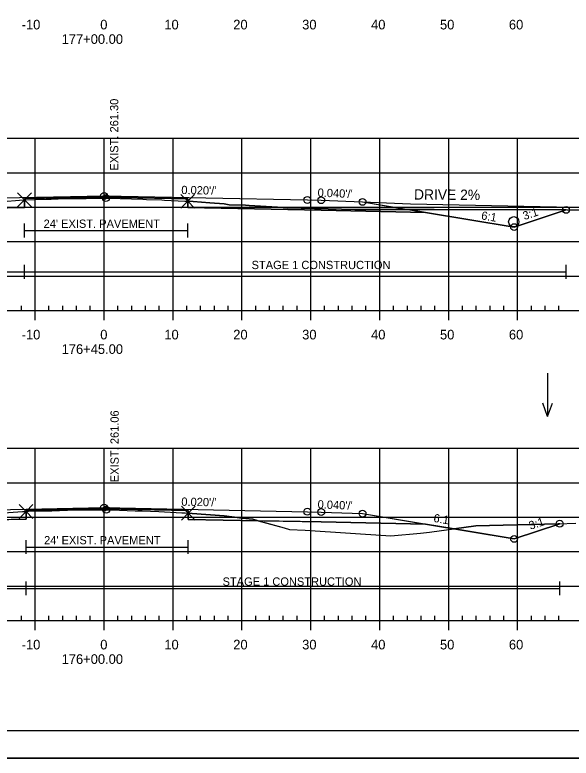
# Model space of a CAD drawing. Extents: x 1365647 to 1367999, y 387113 to 400173.
# Drawn here: x 1365881.1 to 1365961.9, y 387586.1 to 387694 of the extents above; entities that cross this region are included whole.
import ezdxf

# ---------------------------------------------------------------- set-up
doc = ezdxf.new("R2010")
doc.units = 0
for name, color, linetype in [('R_Alt Surface', 7, 'Continuous'), ('R_Axis', 7, 'Continuous'), ('R_Axis Annot', 7, 'Continuous'), ('R_Border', 7, 'Continuous'), ('R_Contours', 7, 'Continuous'), ('R_Drive', 7, 'Continuous'), ('R_Exist Surface', 7, 'Continuous'), ('R_Fin Surface', 7, 'Continuous'), ('R_Fin Surface Annot', 7, 'Continuous'), ('R_Grid', 7, 'Continuous'), ('R_No Plot', 7, 'Continuous'), ('R_Proposed Const Limits', 7, 'Continuous'), ('R_Water', 7, 'Continuous'), ('R_Water Annot', 7, 'Continuous'), ('R_Xsect Elev', 7, 'Continuous')]:
    doc.layers.add(name, color=color, linetype=linetype)

msp = doc.modelspace()

# ---------------------------------------------------------------- linework, layer by layer
at = {"layer": 'R_Alt Surface'}
for points in [[(1365847.47, 387665.3), (1365862.59, 387665.6), (1365882.54, 387666), (1365882.54, 387667.29), (1365894.09, 387667.52), (1365906.22, 387667.28), (1365906.22, 387665.99), (1365925.59, 387665.6), (1365940.72, 387665.3)], [(1365847.47, 387620.04), (1365862.59, 387620.35), (1365882.77, 387620.75), (1365882.77, 387622.04), (1365894.09, 387622.26), (1365906.3, 387622.02), (1365906.3, 387620.73), (1365925.59, 387620.35), (1365940.72, 387620.04)]]:
    msp.add_lwpolyline(points, dxfattribs=at)
at = {"layer": 'R_Axis'}
for p, q in [((1365882.09, 387651.05), (1365882.09, 387651.75)), ((1365886.09, 387651.05), (1365886.09, 387651.75)), ((1365888.09, 387651.05), (1365888.09, 387651.75)), ((1365890.09, 387651.05), (1365890.09, 387651.75)), ((1365892.09, 387651.05), (1365892.09, 387651.75)), ((1365896.09, 387651.05), (1365896.09, 387651.75)), ((1365898.09, 387651.05), (1365898.09, 387651.75)), ((1365900.09, 387651.05), (1365900.09, 387651.75)), ((1365902.09, 387651.05), (1365902.09, 387651.75)), ((1365906.09, 387651.05), (1365906.09, 387651.75)), ((1365908.09, 387651.05), (1365908.09, 387651.75)), ((1365910.09, 387651.05), (1365910.09, 387651.75)), ((1365912.09, 387651.05), (1365912.09, 387651.75)), ((1365916.09, 387651.05), (1365916.09, 387651.75)), ((1365918.09, 387651.05), (1365918.09, 387651.75)), ((1365920.09, 387651.05), (1365920.09, 387651.75)), ((1365922.09, 387651.05), (1365922.09, 387651.75)), ((1365926.09, 387651.05), (1365926.09, 387651.75)), ((1365928.09, 387651.05), (1365928.09, 387651.75)), ((1365930.09, 387651.05), (1365930.09, 387651.75)), ((1365932.09, 387651.05), (1365932.09, 387651.75)), ((1365936.09, 387651.05), (1365936.09, 387651.75)), ((1365938.09, 387651.05), (1365938.09, 387651.75)), ((1365940.09, 387651.05), (1365940.09, 387651.75)), ((1365942.09, 387651.05), (1365942.09, 387651.75)), ((1365946.09, 387651.05), (1365946.09, 387651.75)), ((1365948.09, 387651.05), (1365948.09, 387651.75)), ((1365950.09, 387651.05), (1365950.09, 387651.75)), ((1365952.09, 387651.05), (1365952.09, 387651.75)), ((1365956.09, 387651.05), (1365956.09, 387651.75)), ((1365958.09, 387651.05), (1365958.09, 387651.75)), ((1365960.09, 387651.05), (1365960.09, 387651.75)), ((1365749.09, 387651.05), (1366039.09, 387651.05)), ((1365884.09, 387649.65), (1365884.09, 387651.05)), ((1365894.09, 387649.65), (1365894.09, 387651.05)), ((1365904.09, 387649.65), (1365904.09, 387651.05)), ((1365914.09, 387649.65), (1365914.09, 387651.05)), ((1365924.09, 387649.65), (1365924.09, 387651.05)), ((1365934.09, 387649.65), (1365934.09, 387651.05)), ((1365944.09, 387649.65), (1365944.09, 387651.05)), ((1365954.09, 387649.65), (1365954.09, 387651.05)), ((1365749.09, 387606.05), (1366039.09, 387606.05)), ((1365882.09, 387606.05), (1365882.09, 387606.75)), ((1365884.09, 387604.65), (1365884.09, 387606.05)), ((1365886.09, 387606.05), (1365886.09, 387606.75)), ((1365888.09, 387606.05), (1365888.09, 387606.75)), ((1365890.09, 387606.05), (1365890.09, 387606.75)), ((1365892.09, 387606.05), (1365892.09, 387606.75)), ((1365894.09, 387604.65), (1365894.09, 387606.05)), ((1365896.09, 387606.05), (1365896.09, 387606.75)), ((1365898.09, 387606.05), (1365898.09, 387606.75)), ((1365900.09, 387606.05), (1365900.09, 387606.75)), ((1365902.09, 387606.05), (1365902.09, 387606.75)), ((1365904.09, 387604.65), (1365904.09, 387606.05)), ((1365906.09, 387606.05), (1365906.09, 387606.75)), ((1365908.09, 387606.05), (1365908.09, 387606.75)), ((1365910.09, 387606.05), (1365910.09, 387606.75)), ((1365912.09, 387606.05), (1365912.09, 387606.75)), ((1365914.09, 387604.65), (1365914.09, 387606.05)), ((1365916.09, 387606.05), (1365916.09, 387606.75)), ((1365918.09, 387606.05), (1365918.09, 387606.75)), ((1365920.09, 387606.05), (1365920.09, 387606.75)), ((1365922.09, 387606.05), (1365922.09, 387606.75)), ((1365924.09, 387604.65), (1365924.09, 387606.05)), ((1365926.09, 387606.05), (1365926.09, 387606.75)), ((1365928.09, 387606.05), (1365928.09, 387606.75)), ((1365930.09, 387606.05), (1365930.09, 387606.75)), ((1365932.09, 387606.05), (1365932.09, 387606.75)), ((1365934.09, 387604.65), (1365934.09, 387606.05)), ((1365936.09, 387606.05), (1365936.09, 387606.75)), ((1365938.09, 387606.05), (1365938.09, 387606.75)), ((1365940.09, 387606.05), (1365940.09, 387606.75)), ((1365942.09, 387606.05), (1365942.09, 387606.75)), ((1365944.09, 387604.65), (1365944.09, 387606.05)), ((1365946.09, 387606.05), (1365946.09, 387606.75)), ((1365948.09, 387606.05), (1365948.09, 387606.75)), ((1365950.09, 387606.05), (1365950.09, 387606.75)), ((1365952.09, 387606.05), (1365952.09, 387606.75)), ((1365954.09, 387604.65), (1365954.09, 387606.05)), ((1365956.09, 387606.05), (1365956.09, 387606.75)), ((1365958.09, 387606.05), (1365958.09, 387606.75)), ((1365960.09, 387606.05), (1365960.09, 387606.75))]:
    msp.add_line(p, q, dxfattribs=at)
at = {"layer": 'R_Border'}
msp.add_line((1366052.27, 387590.05), (1365736.09, 387590.05), dxfattribs=at)
at = {"layer": 'R_Contours'}
for p, q in [((1365906.22, 387666.91), (1365906.22, 387665.99)), ((1365940.72, 387665.3), (1365938.22, 387665.71)), ((1365938.22, 387665.71), (1365940.72, 387665.3)), ((1365906.3, 387621.63), (1365906.3, 387620.73)), ((1365906.3, 387620.73), (1365916.45, 387620.53)), ((1365953.59, 387617.9), (1365960.2, 387620.1)), ((1365944.87, 387619.35), (1365953.59, 387617.9))]:
    msp.add_line(p, q, dxfattribs=at)
for points in [[(1365882.54, 387667.11), (1365885.64, 387667.19), (1365886.42, 387667.22), (1365888.51, 387667.29), (1365891.13, 387667.3), (1365891.49, 387667.3), (1365893.75, 387667.36), (1365894.12, 387667.36), (1365894.35, 387667.36), (1365894.5, 387667.36), (1365896.01, 387667.34), (1365896.42, 387667.32), (1365899.73, 387667.2), (1365900.22, 387667.18), (1365902.49, 387667.1), (1365902.84, 387667.08), (1365905.81, 387666.93), (1365905.93, 387666.93), (1365906.22, 387666.91), (1365906.22, 387667.28), (1365894.09, 387667.52), (1365882.54, 387667.29)], [(1365871.46, 387665.78), (1365873.98, 387666.54), (1365875.39, 387666.64), (1365877.27, 387666.75), (1365879.43, 387666.89), (1365881.81, 387667.06), (1365882.54, 387667.11), (1365882.54, 387666)], [(1365906.22, 387666.91), (1365907.01, 387666.86), (1365909.44, 387666.69), (1365911.49, 387666.54), (1365912.23, 387666.39), (1365914.6, 387666.34), (1365915.15, 387666.3), (1365920.07, 387665.98), (1365920.74, 387665.97), (1365930.49, 387665.72), (1365931.67, 387665.72), (1365941.97, 387665.71), (1365961.12, 387665.66), (1365953.59, 387663.15), (1365940.72, 387665.3), (1365925.59, 387665.6), (1365906.22, 387665.99)], [(1365882.77, 387621.88), (1365882.79, 387621.89), (1365883.13, 387621.9), (1365885.76, 387621.97), (1365886.49, 387621.99), (1365888.76, 387622.05), (1365893.69, 387622.11), (1365894.41, 387622.12), (1365894.48, 387622.12), (1365895.14, 387622.13), (1365898.62, 387621.99), (1365899.6, 387621.95), (1365902.04, 387621.87), (1365905.35, 387621.69), (1365905.74, 387621.66), (1365905.83, 387621.66), (1365906.3, 387621.63), (1365906.3, 387622.02), (1365894.09, 387622.26), (1365882.77, 387622.04)], [(1365871.91, 387620.53), (1365874.07, 387621.16), (1365874.97, 387621.26), (1365877.48, 387621.54), (1365882.24, 387621.85), (1365882.77, 387621.88), (1365882.77, 387620.75)], [(1365906.3, 387621.63), (1365906.87, 387621.59), (1365911.53, 387621.24), (1365914.1, 387620.91), (1365915.68, 387620.74), (1365916.45, 387620.53), (1365906.3, 387620.73)], [(1365916.45, 387620.53), (1365920.24, 387619.49), (1365920.97, 387619.24), (1365923.28, 387619.16), (1365935.68, 387618.36), (1365939.98, 387618.74), (1365941.33, 387618.85), (1365943.05, 387619.1), (1365944.87, 387619.35), (1365940.72, 387620.04), (1365925.59, 387620.35)], [(1365944.87, 387619.35), (1365948.01, 387619.79), (1365960, 387620.09), (1365960.2, 387620.1), (1365953.59, 387617.9)]]:
    msp.add_lwpolyline(points, close=True, dxfattribs=at)
for points in [[(1365938.22, 387665.71), (1365931.67, 387665.72), (1365930.49, 387665.72), (1365920.74, 387665.97), (1365920.07, 387665.98), (1365915.15, 387666.3), (1365914.6, 387666.34), (1365912.23, 387666.39), (1365911.49, 387666.54), (1365909.44, 387666.69), (1365907.01, 387666.86), (1365906.22, 387666.91)], [(1365906.22, 387665.99), (1365925.59, 387665.6), (1365940.72, 387665.3)], [(1365961.12, 387665.66), (1365941.97, 387665.71), (1365938.22, 387665.71)], [(1365940.72, 387665.3), (1365953.59, 387663.15), (1365961.12, 387665.66)], [(1365916.45, 387620.53), (1365915.68, 387620.74), (1365914.1, 387620.91), (1365911.53, 387621.24), (1365906.87, 387621.59), (1365906.3, 387621.63)], [(1365960.2, 387620.1), (1365960, 387620.09), (1365948.01, 387619.79), (1365944.87, 387619.35)]]:
    msp.add_lwpolyline(points, dxfattribs=at)
at = {"layer": 'R_Drive'}
for p, q in [((1365931.57, 387666.82), (1365938.56, 387666.54)), ((1365938.56, 387666.54), (1365979.09, 387665.66))]:
    msp.add_line(p, q, dxfattribs=at)
at = {"layer": 'R_Exist Surface'}
for points in [[(1365879.43, 387666.89), (1365881.81, 387667.06), (1365882.54, 387667.11), (1365885.64, 387667.19), (1365886.42, 387667.22), (1365888.51, 387667.29), (1365891.13, 387667.3), (1365891.49, 387667.3), (1365893.75, 387667.36), (1365894.12, 387667.36), (1365894.35, 387667.36), (1365894.5, 387667.36), (1365896.01, 387667.34), (1365896.42, 387667.32), (1365899.73, 387667.2), (1365900.22, 387667.18), (1365902.49, 387667.1), (1365902.84, 387667.08), (1365905.81, 387666.93), (1365905.93, 387666.93), (1365906.22, 387666.91), (1365907.01, 387666.86), (1365909.44, 387666.69), (1365911.49, 387666.54), (1365912.23, 387666.39), (1365914.6, 387666.34), (1365915.15, 387666.3), (1365920.07, 387665.98), (1365920.74, 387665.97), (1365930.49, 387665.72), (1365931.67, 387665.72), (1365941.97, 387665.71), (1365961.28, 387665.66), (1365961.41, 387665.66), (1365961.54, 387665.66), (1365977.21, 387665.67)], [(1365877.48, 387621.54), (1365882.24, 387621.85), (1365882.77, 387621.88), (1365882.79, 387621.89), (1365883.13, 387621.9), (1365885.76, 387621.97), (1365886.49, 387621.99), (1365888.76, 387622.05), (1365893.69, 387622.11), (1365894.41, 387622.12), (1365894.48, 387622.12), (1365895.14, 387622.13), (1365898.62, 387621.99), (1365899.6, 387621.95), (1365902.04, 387621.87), (1365905.35, 387621.69), (1365905.74, 387621.66), (1365905.83, 387621.66), (1365906.3, 387621.63), (1365906.87, 387621.59), (1365911.53, 387621.24), (1365914.1, 387620.91), (1365915.68, 387620.74), (1365920.24, 387619.49), (1365920.97, 387619.24), (1365923.28, 387619.16), (1365935.68, 387618.36), (1365939.98, 387618.74), (1365941.33, 387618.85), (1365943.05, 387619.1), (1365948.01, 387619.79), (1365960, 387620.09), (1365962.56, 387620.16)]]:
    msp.add_lwpolyline(points, dxfattribs=at)
at = {"layer": 'R_Fin Surface'}
for points in [[(1365825.4, 387666.21), (1365834.59, 387663.15), (1365847.47, 387665.3), (1365856.59, 387666.82), (1365862.59, 387667.06), (1365864.59, 387667.1), (1365894.09, 387667.69), (1365923.59, 387667.1), (1365925.59, 387667.06), (1365931.59, 387666.82), (1365940.72, 387665.3), (1365953.59, 387663.15), (1365961.12, 387665.66)], [(1365856.59, 387666.82), (1365862.59, 387667.06), (1365864.59, 387667.1), (1365894.09, 387667.69), (1365923.59, 387667.1), (1365925.59, 387667.06), (1365931.59, 387666.82)], [(1365824.84, 387621.15), (1365834.59, 387617.9), (1365847.47, 387620.04), (1365856.59, 387621.56), (1365862.59, 387621.8), (1365864.59, 387621.84), (1365894.09, 387622.43), (1365923.59, 387621.84), (1365925.59, 387621.8), (1365931.59, 387621.56), (1365940.72, 387620.04), (1365953.59, 387617.9), (1365960.2, 387620.1)], [(1365856.59, 387621.56), (1365862.59, 387621.8), (1365864.59, 387621.84), (1365894.09, 387622.43), (1365923.59, 387621.84), (1365925.59, 387621.8), (1365931.59, 387621.56)]]:
    msp.add_lwpolyline(points, dxfattribs=at)
at = {"layer": 'R_Grid'}
for p, q in [((1365749.09, 387676.05), (1366039.09, 387676.05)), ((1365884.09, 387651.05), (1365884.09, 387676.05)), ((1365894.09, 387651.05), (1365894.09, 387676.05)), ((1365904.09, 387651.05), (1365904.09, 387676.05)), ((1365914.09, 387651.05), (1365914.09, 387676.05)), ((1365924.09, 387651.05), (1365924.09, 387676.05)), ((1365934.09, 387651.05), (1365934.09, 387676.05)), ((1365944.09, 387651.05), (1365944.09, 387676.05)), ((1365954.09, 387651.05), (1365954.09, 387676.05)), ((1365749.09, 387671.05), (1366039.09, 387671.05)), ((1365749.09, 387666.05), (1366039.09, 387666.05)), ((1365749.09, 387661.05), (1366039.09, 387661.05)), ((1365749.09, 387656.05), (1366039.09, 387656.05)), ((1365749.09, 387651.05), (1366039.09, 387651.05)), ((1365749.09, 387631.05), (1366039.09, 387631.05)), ((1365884.09, 387606.05), (1365884.09, 387631.05)), ((1365894.09, 387606.05), (1365894.09, 387631.05)), ((1365904.09, 387606.05), (1365904.09, 387631.05)), ((1365914.09, 387606.05), (1365914.09, 387631.05)), ((1365924.09, 387606.05), (1365924.09, 387631.05)), ((1365934.09, 387606.05), (1365934.09, 387631.05)), ((1365944.09, 387606.05), (1365944.09, 387631.05)), ((1365954.09, 387606.05), (1365954.09, 387631.05)), ((1365749.09, 387626.05), (1366039.09, 387626.05)), ((1365749.09, 387621.05), (1366039.09, 387621.05)), ((1365749.09, 387616.05), (1366039.09, 387616.05)), ((1365749.09, 387611.05), (1366039.09, 387611.05)), ((1365749.09, 387606.05), (1366039.09, 387606.05))]:
    msp.add_line(p, q, dxfattribs=at)
at = {"layer": 'R_No Plot'}
msp.add_line((1365723.69, 387586.08), (1366057.03, 387586.08), dxfattribs=at)
msp.add_lwpolyline([(1365723.69, 387799.41), (1366057.03, 387799.41), (1366057.03, 387586.07), (1365723.69, 387586.07)], close=True, dxfattribs=at)
for points in [[(1365882.54, 387667.11), (1365881.54, 387668.11), (1365882.54, 387667.11), (1365881.54, 387666.11), (1365882.54, 387667.11), (1365883.54, 387666.11), (1365882.54, 387667.11), (1365883.54, 387668.11)], [(1365906.22, 387666.91), (1365905.22, 387667.91), (1365906.22, 387666.91), (1365905.22, 387665.91), (1365906.22, 387666.91), (1365907.22, 387665.91), (1365906.22, 387666.91), (1365907.22, 387667.91)], [(1365882.77, 387621.88), (1365881.77, 387622.88), (1365882.77, 387621.88), (1365881.77, 387620.88), (1365882.77, 387621.88), (1365883.77, 387620.88), (1365882.77, 387621.88), (1365883.77, 387622.88)], [(1365906.3, 387621.63), (1365905.3, 387622.63), (1365906.3, 387621.63), (1365905.3, 387620.63), (1365906.3, 387621.63), (1365907.3, 387620.63), (1365906.3, 387621.63), (1365907.3, 387622.63)]]:
    msp.add_lwpolyline(points, dxfattribs=at)
for centre in [(1365894.09, 387667.69), (1365894.09, 387667.69), (1365894.09, 387667.69), (1365894.09, 387667.69), (1365894.09, 387667.69), (1365894.35, 387667.36), (1365923.59, 387667.1), (1365923.59, 387667.1), (1365923.59, 387667.1), (1365923.59, 387667.1), (1365923.59, 387667.1), (1365925.59, 387667.06), (1365925.59, 387667.06), (1365925.59, 387667.06), (1365925.59, 387667.06), (1365925.59, 387667.06), (1365931.59, 387666.82), (1365931.59, 387666.82), (1365931.59, 387666.82), (1365931.59, 387666.82), (1365931.59, 387666.82), (1365961.12, 387665.66), (1365961.12, 387665.66), (1365953.59, 387663.15), (1365953.59, 387663.15), (1365953.59, 387663.15), (1365953.59, 387663.15), (1365953.59, 387663.15), (1365894.09, 387622.43), (1365894.09, 387622.43), (1365894.09, 387622.43), (1365894.09, 387622.43), (1365894.09, 387622.43), (1365894.41, 387622.12), (1365923.59, 387621.84), (1365923.59, 387621.84), (1365923.59, 387621.84), (1365923.59, 387621.84), (1365923.59, 387621.84), (1365925.59, 387621.8), (1365925.59, 387621.8), (1365925.59, 387621.8), (1365925.59, 387621.8), (1365925.59, 387621.8), (1365931.59, 387621.56), (1365931.59, 387621.56), (1365931.59, 387621.56), (1365931.59, 387621.56), (1365931.59, 387621.56), (1365960.2, 387620.1), (1365960.2, 387620.1), (1365953.59, 387617.9), (1365953.59, 387617.9), (1365953.59, 387617.9), (1365953.59, 387617.9), (1365953.59, 387617.9)]:
    msp.add_circle(centre, 0.5, dxfattribs=at)
at = {"layer": 'R_Proposed Const Limits'}
for points in [[(1365931.59, 387666.82), (1365953.59, 387663.15), (1365961.12, 387665.66)], [(1365931.59, 387621.56), (1365953.59, 387617.9), (1365960.2, 387620.1)]]:
    msp.add_lwpolyline(points, dxfattribs=at)
at = {"layer": 'R_Water'}
for p, q in [((1365882.54, 387661.66), (1365882.54, 387663.66)), ((1365906.22, 387661.66), (1365906.22, 387663.66)), ((1365882.54, 387662.66), (1365906.22, 387662.66)), ((1365882.54, 387655.67), (1365882.54, 387657.67)), ((1365961.12, 387655.67), (1365961.12, 387657.67)), ((1365825.4, 387656.67), (1365882.54, 387656.67)), ((1365882.54, 387656.67), (1365961.12, 387656.67)), ((1365882.77, 387615.71), (1365882.77, 387617.71)), ((1365882.77, 387616.71), (1365906.3, 387616.71)), ((1365906.3, 387615.71), (1365906.3, 387617.71)), ((1365882.77, 387609.71), (1365882.77, 387611.71)), ((1365960.2, 387609.71), (1365960.2, 387611.71)), ((1365824.84, 387610.71), (1365882.77, 387610.71)), ((1365882.77, 387610.71), (1365960.2, 387610.71))]:
    msp.add_line(p, q, dxfattribs=at)
msp.add_circle((1365953.54, 387663.93), 0.75, dxfattribs=at)
at = {"layer": 'R_Water Annot'}
for p, q in [((1365958.45, 387641.95), (1365958.45, 387635.66)), ((1365958.45, 387635.66), (1365957.75, 387637.58)), ((1365958.45, 387635.66), (1365959.15, 387637.58))]:
    msp.add_line(p, q, dxfattribs=at)

# ---------------------------------------------------------------- texts
at = {"layer": 'R_Axis Annot'}
for s, p in [('-10', (1365882.13, 387691.85)), ('0', (1365893.53, 387691.85)), ('10', (1365902.83, 387691.85)), ('20', (1365912.83, 387691.85)), ('30', (1365922.83, 387691.85)), ('40', (1365932.83, 387691.85)), ('50', (1365942.83, 387691.85)), ('60', (1365952.83, 387691.85)), ('177+00.00', (1365887.93, 387689.75)), ('-10', (1365882.13, 387646.85)), ('0', (1365893.53, 387646.85)), ('10', (1365902.83, 387646.85)), ('20', (1365912.83, 387646.85)), ('30', (1365922.83, 387646.85)), ('40', (1365932.83, 387646.85)), ('50', (1365942.83, 387646.85)), ('60', (1365952.83, 387646.85)), ('176+45.00', (1365887.93, 387644.75)), ('-10', (1365882.13, 387601.85)), ('0', (1365893.53, 387601.85)), ('10', (1365902.83, 387601.85)), ('20', (1365912.83, 387601.85)), ('30', (1365922.83, 387601.85)), ('40', (1365932.83, 387601.85)), ('50', (1365942.83, 387601.85)), ('60', (1365952.83, 387601.85)), ('176+00.00', (1365887.93, 387599.75))]:
    msp.add_text(s, height=1.4, dxfattribs=at).set_placement(p)
at = {"layer": 'R_Drive'}
msp.add_text('DRIVE 2%', height=1.5, rotation=359.6223, dxfattribs=at).set_placement((1365939.06, 387667.15))
at = {"layer": 'R_Fin Surface Annot'}
for s, rotation, p in [("0.020'/'", 358.8542, (1365905.29, 387667.96)), ("0.020'/'", 358.8542, (1365905.29, 387667.96)), ("0.040'/'", 357.7094, (1365925.05, 387667.58)), ("0.040'/'", 357.7095, (1365925.05, 387667.58)), ('6:1', 350.5377, (1365948.75, 387664.29)), ('3:1', 18.4349, (1365955.07, 387664.17)), ("0.020'/'", 358.8542, (1365905.29, 387622.71)), ("0.020'/'", 358.8542, (1365905.29, 387622.71)), ("0.040'/'", 357.7094, (1365925.05, 387622.33)), ("0.040'/'", 357.7095, (1365925.05, 387622.33)), ('6:1', 350.5377, (1365941.83, 387620.37)), ('6:1', 350.5394, (1365941.82, 387620.37)), ('3:1', 18.4349, (1365955.95, 387619.21)), ('3:1', 18.4312, (1365955.95, 387619.21))]:
    msp.add_text(s, height=1.2, rotation=rotation, dxfattribs=at).set_placement(p)
at = {"layer": 'R_Water'}
for s, p in [("24' EXIST. PAVEMENT", (1365885.31, 387663.05)), ('STAGE 1 CONSTRUCTION', (1365915.49, 387657.06)), ("24' EXIST. PAVEMENT", (1365885.38, 387617.11)), ('STAGE 1 CONSTRUCTION', (1365911.28, 387611.1))]:
    msp.add_text(s, height=1.2, dxfattribs=at).set_placement(p)
at = {"layer": 'R_Xsect Elev'}
for s, p in [('EXIST. 261.30', (1365896.15, 387671.36)), ('EXIST. 261.06', (1365896.21, 387626.12))]:
    msp.add_text(s, height=1.2, rotation=90, dxfattribs=at).set_placement(p)

doc.saveas('drawing.dxf')
